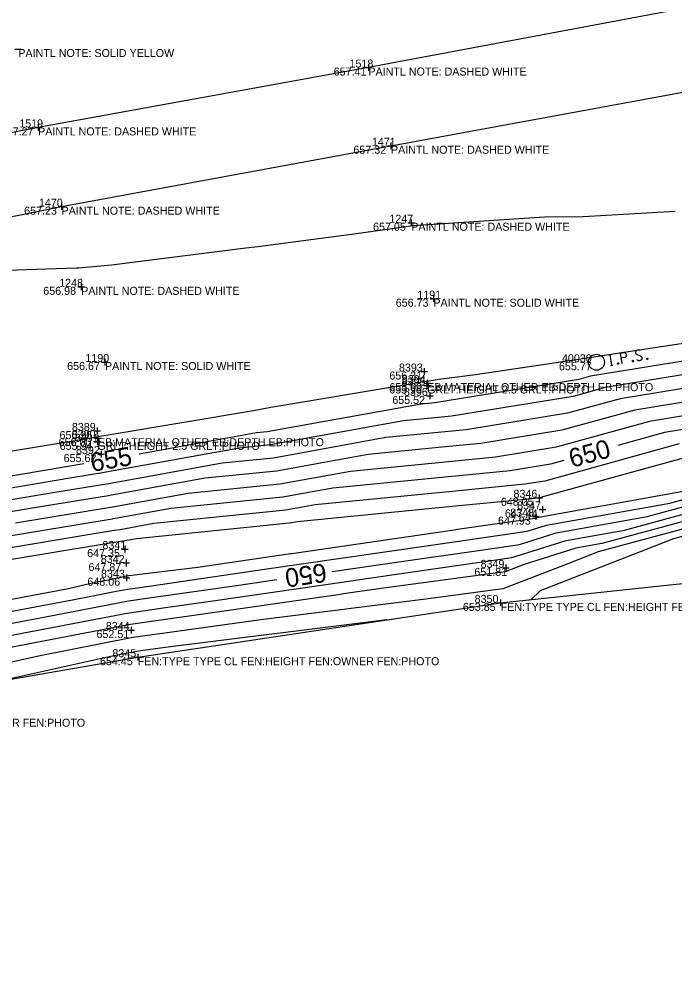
# Model space of a CAD drawing. Extents: x 2129350 to 2137777, y 657588 to 659885.
# Drawn here: x 2136524.5 to 2136622.8, y 659419.9 to 659562.4 of the extents above; entities that cross this region are included whole.
import ezdxf

# ---------------------------------------------------------------- set-up
doc = ezdxf.new("R2010")
doc.units = 0
for name, color, linetype in [('DT_X_Contour_Major', 7, 'Continuous'), ('DT_X_Contour_Minor', 7, 'Continuous'), ('DT_X_TIN_Hull', 7, 'Continuous'), ('PV_X_COP', 7, 'Continuous'), ('SV_P_Mon_Cells_Set', 7, 'Continuous'), ('SV_X_Shot_Marker', 7, 'Continuous'), ('SV_X_Text_Comment', 7, 'Continuous'), ('SV_X_Text_Elevation', 7, 'Continuous'), ('SV_X_Text_Name', 7, 'Continuous')]:
    doc.layers.add(name, color=color, linetype=linetype)

msp = doc.modelspace()

# ---------------------------------------------------------------- linework, layer by layer
at = {"layer": 'DT_X_Contour_Major'}
for points in [[(2136712.64, 659515.29), (2136697.46, 659512.74), (2136689.77, 659511.61), (2136675.17, 659509.86), (2136666.96, 659508.55), (2136650.55, 659506.57), (2136642.08, 659505.22), (2136641.83, 659505.18), (2136628.89, 659501.7), (2136621.18, 659500.44), (2136614.2, 659498.51)], [(2136640.99, 659514.07), (2136635.11, 659513.14), (2136634.44, 659513.03), (2136632.96, 659512.63), (2136610.09, 659508.89), (2136608.36, 659508.41), (2136587.09, 659504.96), (2136586.28, 659504.88), (2136584.75, 659504.73), (2136561.66, 659500.55), (2136560.06, 659500.39), (2136542.45, 659497.22)], [(2136571.4, 659479.62), (2136581.37, 659481.07), (2136594.01, 659482.88), (2136599.47, 659483.67), (2136604.98, 659485.41), (2136618.6, 659487.87), (2136628.72, 659490.6), (2136645.17, 659493.62), (2136652.85, 659495.54), (2136652.88, 659495.54), (2136669.63, 659497.49)], [(2136534.18, 659495.76), (2136512.31, 659492.07), (2136489.22, 659488.17), (2136487.98, 659487.97), (2136486.81, 659487.74), (2136463.57, 659483.21), (2136462.34, 659482.97), (2136439.02, 659478.43), (2136438.27, 659478.29), (2136437.91, 659478.22), (2136437.85, 659478.24), (2136435.81, 659477.91)], [(2136606.1, 659496.27), (2136604.12, 659495.72), (2136598.07, 659494.74), (2136588.84, 659493.83), (2136571.5, 659492.12), (2136564, 659490.77), (2136547.22, 659489.07), (2136539.17, 659487.62), (2136538.45, 659487.5), (2136538.44, 659487.49), (2136521.12, 659484.63), (2136513.79, 659483.39), (2136507.16, 659482.27)], [(2136464.8, 659460.15), (2136468.51, 659460.91), (2136482.56, 659463.99), (2136489.33, 659465.38), (2136490.51, 659465.61), (2136500.82, 659467.56), (2136514.89, 659470.26), (2136527.14, 659472.58), (2136539.31, 659474.91), (2136540.86, 659475.21), (2136543.98, 659475.66), (2136557.38, 659477.6), (2136563.09, 659478.42)]]:
    msp.add_lwpolyline(points, dxfattribs=at)
at = {"layer": 'DT_X_Contour_Minor'}
for points in [[(2136518.1, 659524.67), (2136533.09, 659525.13), (2136533.39, 659525.16), (2136538.33, 659525.61), (2136558.43, 659528.16), (2136560.27, 659528.33), (2136574.28, 659530.17), (2136582.49, 659531.34), (2136583.37, 659531.47), (2136583.53, 659531.48), (2136583.54, 659531.48), (2136603.2, 659532.81), (2136608.99, 659532.85), (2136622.81, 659533.62)], [(2136633.25, 659515.19), (2136614.47, 659512.36), (2136608.64, 659511.45), (2136592.87, 659509.12), (2136587.8, 659508.47), (2136585.56, 659508.13), (2136582.83, 659507.66), (2136562.19, 659504.19), (2136559.59, 659503.73), (2136538.74, 659500.22), (2136536.29, 659499.79), (2136536.25, 659499.78), (2136533.16, 659499.27), (2136515.49, 659496.39)], [(2136632.14, 659510.44), (2136612.31, 659507.2), (2136607.51, 659505.87), (2136589.29, 659502.92), (2136586.79, 659502.67), (2136582.1, 659502.21), (2136562.13, 659498.6), (2136557.49, 659498.13), (2136537.47, 659494.52), (2136537.27, 659494.48), (2136537.25, 659494.48), (2136532.36, 659493.67), (2136512.6, 659490.33)], [(2136631.33, 659508.26), (2136614.53, 659505.51), (2136606.67, 659503.34), (2136591.48, 659500.87), (2136587.3, 659500.46), (2136579.45, 659499.69), (2136562.6, 659496.64), (2136554.92, 659495.86), (2136537.9, 659492.79), (2136537.56, 659492.74), (2136537.55, 659492.73), (2136529.55, 659491.41), (2136512.9, 659488.6)], [(2136630.51, 659506.07), (2136616.74, 659503.82), (2136605.82, 659500.8), (2136593.68, 659498.83), (2136587.82, 659498.25), (2136576.8, 659497.17), (2136563.07, 659494.68), (2136552.35, 659493.6), (2136538.32, 659491.07), (2136537.86, 659490.99), (2136537.85, 659490.99), (2136526.74, 659489.15), (2136513.2, 659486.86)], [(2136629.7, 659503.89), (2136618.96, 659502.13), (2136604.97, 659498.26), (2136595.87, 659496.78), (2136588.33, 659496.04), (2136574.15, 659494.64), (2136563.53, 659492.72), (2136549.79, 659491.33), (2136538.75, 659489.34), (2136538.15, 659489.24), (2136538.15, 659489.24), (2136523.93, 659486.89)], [(2136623.4, 659498.75), (2136603.27, 659493.19), (2136600.26, 659492.7), (2136589.36, 659491.62), (2136568.86, 659489.6), (2136564.47, 659488.81), (2136544.65, 659486.8), (2136539.6, 659485.89), (2136538.75, 659485.75), (2136538.74, 659485.75), (2136518.31, 659482.37)], [(2136625.62, 659497.06), (2136602.97, 659490.8), (2136602.44, 659490.64), (2136602.14, 659490.6), (2136601.34, 659490.54), (2136589.87, 659489.41), (2136566.21, 659487.08), (2136564.94, 659486.85), (2136542.08, 659484.54), (2136540.03, 659484.17), (2136539.04, 659484), (2136539.04, 659484), (2136515.5, 659480.11)], [(2136737.16, 659495.41), (2136731.23, 659496.13), (2136721.67, 659496.15), (2136721.45, 659496.23), (2136702.92, 659493.96), (2136696.58, 659493.07), (2136685.65, 659491.67), (2136678.58, 659490.91), (2136665.58, 659494.7), (2136655.1, 659493.49), (2136655.09, 659493.48), (2136638.22, 659489.27), (2136631.68, 659488.08), (2136611.28, 659482.55), (2136606.69, 659480.78), (2136596.95, 659477.01), (2136585.45, 659475.46), (2136560.69, 659472.4), (2136546.32, 659470.4), (2136541.53, 659469.73), (2136527.37, 659466.91), (2136496.56, 659460.07)], [(2136715.46, 659491.79), (2136713.87, 659492.03), (2136710.86, 659493.22), (2136700.59, 659491.96), (2136697.07, 659491.47), (2136684.3, 659489.84), (2136679.06, 659489.28), (2136663.8, 659493.73), (2136655.84, 659492.8), (2136655.83, 659492.8), (2136635.9, 659487.83), (2136632.66, 659487.23), (2136622.57, 659484.5), (2136602.54, 659476.75), (2136601.16, 659475.4)], [(2136513.2, 659473.56), (2136531.85, 659477.09), (2136536.07, 659478.06), (2136537.86, 659478.39), (2136540.38, 659478.93), (2136540.54, 659478.96), (2136551.27, 659480.3), (2136565.15, 659482.31), (2136565.32, 659482.34), (2136589.65, 659485.87), (2136590.16, 659485.95), (2136601.76, 659487.63), (2136602.05, 659487.72), (2136625.38, 659491.92)], [(2136514.05, 659471.91), (2136532.48, 659475.4), (2136538.52, 659476.56), (2136540.7, 659476.97), (2136542.24, 659477.19), (2136561.26, 659479.96), (2136567.15, 659480.8), (2136585.51, 659483.47), (2136592.08, 659484.41), (2136600.61, 659485.65), (2136603.51, 659486.57), (2136621.99, 659489.89), (2136627.73, 659491.45)], [(2136630.69, 659488.92), (2136611.82, 659483.81), (2136607.91, 659483.11), (2136600, 659480.61), (2136597.34, 659479.58), (2136579.06, 659477.12), (2136573.09, 659476.26), (2136572.63, 659476.2), (2136549.6, 659472.89), (2136547.45, 659472.58), (2136541.18, 659471.68), (2136540.89, 659471.62), (2136517.7, 659467.18)], [(2136521.79, 659469.76), (2136540.1, 659473.27), (2136541.02, 659473.44), (2136545.71, 659474.12), (2136553.49, 659475.25), (2136570.8, 659477.73), (2136577.23, 659478.67), (2136595.94, 659481.35), (2136598.32, 659481.7), (2136606.44, 659484.26), (2136615.21, 659485.84), (2136629.7, 659489.76)], [(2136579.56, 659472.36), (2136547.58, 659468.4), (2136543.43, 659467.83), (2136542.04, 659467.63), (2136537.95, 659466.82), (2136521.76, 659463.22)]]:
    msp.add_lwpolyline(points, dxfattribs=at)
at = {"layer": 'DT_X_TIN_Hull'}
msp.add_lwpolyline([(2136302.89, 659419.89), (2136345.27, 659428.48), (2136391.43, 659437.5), (2136450.04, 659448.99), (2136489.52, 659457.63), (2136542.25, 659466.78), (2136596.64, 659474.92), (2136680.8, 659483.85), (2136722.38, 659493.38), (2136738.74, 659495.63), (2136783.78, 659502), (2136843.47, 659510.83), (2136902.11, 659519.35), (2136937.73, 659522.76), (2136977.16, 659531.24), (2137034.04, 659538.87), (2137100.67, 659538.67), (2137141.97, 659546.72), (2137190.29, 659553.31), (2137205.51, 659567.67), (2137219.2, 659576.65), (2137216.8, 659580.68), (2137242.81, 659580.4), (2137253.63, 659571.75)], dxfattribs=at)
at = {"layer": 'PV_X_COP'}
for points in [[(2137275.59, 659654.74), (2137225.49, 659648.9), (2137175.37, 659643.04), (2137124.94, 659636.74), (2137074.86, 659630.47), (2137024.65, 659623.94), (2136974.44, 659617.7), (2136924.61, 659610.44), (2136875.04, 659603.35), (2136825.3, 659596.22), (2136775.02, 659588.45), (2136725.25, 659580.73), (2136676.14, 659572.88), (2136626.42, 659564.48), (2136576.82, 659555.17), (2136527.32, 659546.2), (2136478.17, 659536.47), (2136428.93, 659527.79), (2136379.64, 659519.25), (2136329.85, 659510.95), (2136280.38, 659502.64)], [(2136283.69, 659491.06), (2136332.92, 659499.96), (2136382.66, 659507.92), (2136432.22, 659516.18), (2136481.88, 659524.41), (2136530.83, 659534.32), (2136580.2, 659543.45), (2136629.4, 659552.49), (2136679.29, 659560.41), (2136728.6, 659569.29), (2136778.34, 659577.19), (2136828.18, 659584.68), (2136877.81, 659591.29), (2136928.17, 659598.69), (2136978.01, 659606.02), (2137027.73, 659612.26), (2137078.25, 659618.56), (2137128.21, 659625.22), (2137178.15, 659631.69), (2137228.57, 659637.49), (2137278.76, 659642.81)]]:
    msp.add_lwpolyline(points, dxfattribs=at)
at = {"layer": 'SV_P_Mon_Cells_Set'}
for points in [[(2136617.57, 659512.75), (2136617.54, 659512.77), (2136617.51, 659512.79), (2136617.4, 659512.81), (2136617.28, 659512.82), (2136617.19, 659512.81), (2136617.16, 659512.8), (2136617.02, 659512.74), (2136616.92, 659512.65), (2136616.86, 659512.53), (2136616.85, 659512.43), (2136616.86, 659512.36), (2136616.9, 659512.26), (2136617, 659512.19), (2136617.66, 659511.91), (2136617.72, 659511.87), (2136617.75, 659511.82), (2136617.79, 659511.75), (2136617.8, 659511.68), (2136617.8, 659511.6), (2136617.8, 659511.55), (2136617.79, 659511.48), (2136617.77, 659511.43), (2136617.76, 659511.39), (2136617.73, 659511.35), (2136617.7, 659511.32), (2136617.66, 659511.29), (2136617.63, 659511.27), (2136617.54, 659511.24), (2136617.38, 659511.22), (2136617.28, 659511.22), (2136617.13, 659511.29), (2136617.03, 659511.35)], [(2136612.86, 659512.1), (2136613.21, 659512.16)], [(2136613.29, 659510.55), (2136613.04, 659512.13)], [(2136614.84, 659510.8), (2136614.58, 659512.38), (2136615.1, 659512.47), (2136615.16, 659512.46), (2136615.24, 659512.45), (2136615.28, 659512.43), (2136615.31, 659512.41), (2136615.37, 659512.36), (2136615.41, 659512.3), (2136615.45, 659512.2), (2136615.47, 659512.05), (2136615.47, 659512), (2136615.46, 659511.93), (2136615.43, 659511.83), (2136615.39, 659511.79), (2136615.36, 659511.76), (2136615.31, 659511.72), (2136615.23, 659511.7), (2136614.71, 659511.61)], [(2136616.42, 659511.28), (2136616.48, 659511.29), (2136616.52, 659511.27), (2136616.56, 659511.22), (2136616.57, 659511.16), (2136616.54, 659511.1), (2136616.51, 659511.07), (2136616.46, 659511.07), (2136616.42, 659511.09), (2136616.38, 659511.13), (2136616.37, 659511.19), (2136616.4, 659511.25), (2136616.42, 659511.28)], [(2136618.58, 659511.63), (2136618.63, 659511.63), (2136618.67, 659511.61), (2136618.71, 659511.57), (2136618.72, 659511.51), (2136618.7, 659511.45), (2136618.67, 659511.42), (2136618.61, 659511.41), (2136618.58, 659511.43), (2136618.54, 659511.48), (2136618.53, 659511.54), (2136618.55, 659511.6), (2136618.58, 659511.63)], [(2136613.12, 659510.53), (2136613.47, 659510.58)], [(2136614.2, 659510.92), (2136614.26, 659510.93), (2136614.3, 659510.91), (2136614.34, 659510.86), (2136614.35, 659510.8), (2136614.32, 659510.75), (2136614.29, 659510.72), (2136614.24, 659510.71), (2136614.2, 659510.73), (2136614.16, 659510.77), (2136614.15, 659510.83), (2136614.18, 659510.89), (2136614.2, 659510.92)]]:
    msp.add_lwpolyline(points, dxfattribs=at)
msp.add_circle((2136611, 659510.99), 1.2, dxfattribs=at)
at = {"layer": 'SV_X_Shot_Marker'}
for p, q in [((2136523.85, 659557.95), (2136524.85, 659557.95)), ((2136576.82, 659555.67), (2136576.82, 659554.67)), ((2136576.32, 659555.17), (2136577.32, 659555.17)), ((2136576.82, 659555.17), (2136576.82, 659555.17)), ((2136526.82, 659546.2), (2136527.82, 659546.2)), ((2136527.32, 659546.7), (2136527.32, 659545.7)), ((2136527.32, 659546.2), (2136527.32, 659546.2)), ((2136579.7, 659543.45), (2136580.7, 659543.45)), ((2136580.2, 659543.95), (2136580.2, 659542.95)), ((2136580.2, 659543.45), (2136580.2, 659543.45)), ((2136530.33, 659534.32), (2136531.33, 659534.32)), ((2136530.83, 659534.82), (2136530.83, 659533.82)), ((2136530.83, 659534.32), (2136530.83, 659534.32)), ((2136582.75, 659531.91), (2136583.75, 659531.91)), ((2136583.25, 659532.41), (2136583.25, 659531.41)), ((2136583.25, 659531.91), (2136583.25, 659531.91)), ((2136533.78, 659522.8), (2136533.78, 659521.8)), ((2136533.28, 659522.3), (2136534.28, 659522.3)), ((2136533.78, 659522.3), (2136533.78, 659522.3)), ((2136586.06, 659520.52), (2136587.06, 659520.52)), ((2136586.56, 659521.02), (2136586.56, 659520.02)), ((2136586.56, 659520.52), (2136586.56, 659520.52)), ((2136537.34, 659511.53), (2136537.34, 659510.53)), ((2136536.84, 659511.03), (2136537.84, 659511.03)), ((2136537.34, 659511.03), (2136537.34, 659511.03)), ((2136585.2, 659510.1), (2136585.2, 659509.1)), ((2136584.7, 659509.6), (2136585.7, 659509.6)), ((2136585.2, 659509.6), (2136585.2, 659509.6)), ((2136585.1, 659507.51), (2136586.1, 659507.51)), ((2136585.13, 659507.86), (2136586.13, 659507.86)), ((2136585.6, 659508.01), (2136585.6, 659507.01)), ((2136585.6, 659507.51), (2136585.6, 659507.51)), ((2136585.63, 659508.36), (2136585.63, 659507.36)), ((2136585.63, 659507.86), (2136585.63, 659507.86)), ((2136585.53, 659505.95), (2136586.53, 659505.95)), ((2136586.03, 659506.45), (2136586.03, 659505.45)), ((2136586.03, 659505.95), (2136586.03, 659505.95)), ((2136535.67, 659500.69), (2136536.67, 659500.69)), ((2136536.17, 659501.19), (2136536.17, 659500.19)), ((2136536.17, 659500.69), (2136536.17, 659500.69)), ((2136536.27, 659500.11), (2136536.27, 659499.11)), ((2136535.7, 659499.06), (2136536.7, 659499.06)), ((2136535.77, 659499.61), (2136536.77, 659499.61)), ((2136536.2, 659499.56), (2136536.2, 659498.56)), ((2136536.2, 659499.06), (2136536.2, 659499.06)), ((2136536.27, 659499.61), (2136536.27, 659499.61)), ((2136536.29, 659497.23), (2136537.29, 659497.23)), ((2136536.79, 659497.73), (2136536.79, 659496.73)), ((2136536.79, 659497.23), (2136536.79, 659497.23)), ((2136601.93, 659490.68), (2136602.93, 659490.68)), ((2136602.43, 659491.18), (2136602.43, 659490.18)), ((2136602.43, 659490.68), (2136602.43, 659490.68)), ((2136602.41, 659488.94), (2136603.41, 659488.94)), ((2136602.91, 659489.44), (2136602.91, 659488.44)), ((2136602.91, 659488.94), (2136602.91, 659488.94)), ((2136601.39, 659487.85), (2136602.39, 659487.85)), ((2136601.89, 659488.35), (2136601.89, 659487.35)), ((2136601.89, 659487.85), (2136601.89, 659487.85)), ((2136539.82, 659482.98), (2136540.82, 659482.98)), ((2136540.32, 659483.48), (2136540.32, 659482.48)), ((2136540.32, 659482.98), (2136540.32, 659482.98)), ((2136540.5, 659481.4), (2136540.5, 659480.4)), ((2136540, 659480.9), (2136541, 659480.9)), ((2136540.5, 659480.9), (2136540.5, 659480.9)), ((2136596.94, 659480.17), (2136597.94, 659480.17)), ((2136597.44, 659480.67), (2136597.44, 659479.67)), ((2136597.44, 659480.17), (2136597.44, 659480.17)), ((2136540.05, 659478.7), (2136541.05, 659478.7)), ((2136540.55, 659479.2), (2136540.55, 659478.2)), ((2136540.55, 659478.7), (2136540.55, 659478.7)), ((2136596.14, 659474.92), (2136597.14, 659474.92)), ((2136596.64, 659475.42), (2136596.64, 659474.42)), ((2136596.64, 659474.92), (2136596.64, 659474.92)), ((2136541.26, 659471.35), (2136541.26, 659470.35)), ((2136540.76, 659470.85), (2136541.76, 659470.85)), ((2136541.26, 659470.85), (2136541.26, 659470.85)), ((2136542.25, 659467.28), (2136542.25, 659466.28)), ((2136541.75, 659466.78), (2136542.75, 659466.78)), ((2136542.25, 659466.78), (2136542.25, 659466.78))]:
    msp.add_line(p, q, dxfattribs=at)

# ---------------------------------------------------------------- texts
at = {"layer": 'DT_X_Contour_Major'}
for s, rotation, p in [('650', 15.4626, (2136607.31, 659495.15)), ('655', 9.9613, (2136535.4, 659494.54)), ('650', 188.1983, (2136570.34, 659480.88))]:
    msp.add_text(s, height=2.8, rotation=rotation, dxfattribs=at).set_placement(p)
at = {"layer": 'SV_X_Text_Comment'}
for s, p in [('PAINTL NOTE: SOLID YELLOW', (2136524.35, 659556.75)), ('PAINTL NOTE: DASHED WHITE', (2136576.82, 659553.97)), ('PAINTL NOTE: DASHED WHITE', (2136527.32, 659545)), ('PAINTL NOTE: DASHED WHITE', (2136580.2, 659542.25)), ('PAINTL NOTE: DASHED WHITE', (2136530.83, 659533.12)), ('PAINTL NOTE: DASHED WHITE', (2136583.25, 659530.71)), ('PAINTL NOTE: DASHED WHITE', (2136533.78, 659521.1)), ('PAINTL NOTE: SOLID WHITE', (2136586.56, 659519.32)), ('PAINTL NOTE: SOLID WHITE', (2136537.34, 659509.83)), ('GRLT:HEIGHT 2.5 GRLT:PHOTO', (2136585.6, 659506.31)), ('EB:MATERIAL OTHER EB:DEPTH EB:PHOTO', (2136585.63, 659506.66)), ('GRLT:HEIGHT 2.5 GRLT:PHOTO', (2136536.2, 659497.86)), ('EB:MATERIAL OTHER EB:DEPTH EB:PHOTO', (2136536.27, 659498.41)), ('FEN:TYPE TYPE CL FEN:HEIGHT FEN:OWNER FEN:PHOTO', (2136596.64, 659473.72)), ('FEN:TYPE TYPE CL FEN:HEIGHT FEN:OWNER FEN:PHOTO', (2136542.25, 659465.58)), ('FEN:TYPE TYPE CL FEN:HEIGHT FEN:OWNER FEN:PHOTO', (2136489.17, 659456.36))]:
    msp.add_text(s, height=1.2, dxfattribs=at).set_placement(p)
at = {"layer": 'SV_X_Text_Elevation'}
for s, p in [('657.41', (2136571.62, 659553.97)), ('657.27', (2136521.72, 659545)), ('657.32', (2136574.57, 659542.25)), ('657.23', (2136525.23, 659533.12)), ('657.05', (2136577.52, 659530.71)), ('656.98', (2136528.09, 659521.1)), ('656.73', (2136580.92, 659519.32)), ('656.67', (2136531.67, 659509.83)), ('655.77', (2136605.38, 659509.79)), ('656.31', (2136579.96, 659508.4)), ('655.95', (2136579.94, 659506.31)), ('655.99', (2136579.96, 659506.66)), ('655.52', (2136580.4, 659504.75)), ('656.25', (2136530.53, 659499.49)), ('656.00', (2136530.39, 659498.41)), ('655.94', (2136530.55, 659497.86)), ('655.62', (2136531.14, 659496.03)), ('648.05', (2136596.67, 659489.48)), ('647.44', (2136597.28, 659487.74)), ('647.93', (2136596.24, 659486.65)), ('647.35', (2136534.67, 659481.78)), ('647.87', (2136534.87, 659479.7)), ('651.81', (2136592.7, 659478.97)), ('648.06', (2136534.71, 659477.5)), ('653.85', (2136590.98, 659473.72)), ('652.51', (2136536.07, 659469.65)), ('654.45', (2136536.59, 659465.58))]:
    msp.add_text(s, height=1.2, dxfattribs=at).set_placement(p)
at = {"layer": 'SV_X_Text_Name'}
for s, p in [('1518', (2136573.99, 659555.17)), ('1519', (2136524.49, 659546.2)), ('1471', (2136577.34, 659543.45)), ('1470', (2136527.44, 659534.32)), ('1247', (2136579.96, 659531.91)), ('1248', (2136530.48, 659522.3)), ('1191', (2136584.15, 659520.52)), ('1190', (2136534.4, 659511.03)), ('40030', (2136605.83, 659510.99)), ('8393', (2136581.4, 659509.6)), ('8395', (2136581.79, 659507.51)), ('8394', (2136581.83, 659507.86)), ('8396', (2136582.15, 659505.95)), ('8389', (2136532.38, 659500.69)), ('8390', (2136532.36, 659499.61)), ('8391', (2136532.82, 659499.06)), ('8392', (2136532.99, 659497.23)), ('8346', (2136598.56, 659490.68)), ('8347', (2136599.11, 659488.94)), ('8348', (2136598.08, 659487.85)), ('8341', (2136536.96, 659482.98)), ('8342', (2136536.71, 659480.9)), ('8349', (2136593.63, 659480.17)), ('8343', (2136536.75, 659478.7)), ('8350', (2136592.74, 659474.92)), ('8344', (2136537.47, 659470.85)), ('8345', (2136538.45, 659466.78))]:
    msp.add_text(s, height=1.2, dxfattribs=at).set_placement(p)

doc.saveas('drawing.dxf')
